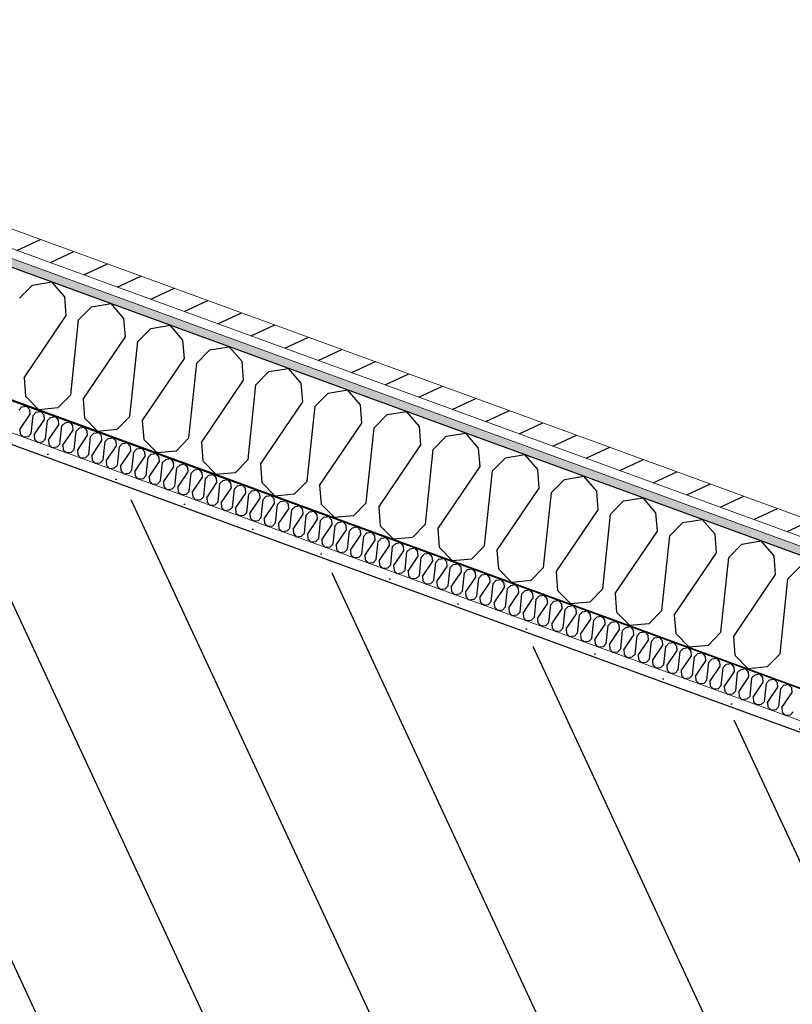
# Model space of a CAD drawing. Header units: millimetres. Extents: x 112481703 to 112588235, y 1264638581 to 1264713486.
# Tile 471 of 487: x 112585534 to 112586453, y 1264690696 to 1264691866. Entities that reach past the tile are written whole.
import ezdxf

# ---------------------------------------------------------------- set-up
doc = ezdxf.new("R2010")
doc.units = ezdxf.units.MM
doc.header["$LTSCALE"] = 0.5
doc.header["$MEASUREMENT"] = 0
doc.linetypes.add('PLINE', pattern=[0])
doc.layers.add('235- Utvendig kledning og overflate', color=7, linetype='Continuous', lineweight=0)
doc.layers.add('236- Innvendig kledning og overflate', color=7, linetype='Continuous', lineweight=0)
for name, color, linetype in [('862- M___Nettoareal', 7, 'Continuous'), ('862- M___Nettoareal(Polylinje)', 7, 'Continuous'), ('LA_farge_dekke_asfalt2', 7, 'Continuous'), ('Yttervegger.A225', 7, 'Continuous'), ('Yttervegger.A225 (Skravur)', 7, 'Continuous')]:
    doc.layers.add(name, color=color, linetype=linetype)
pattern_1 = [(249.956, (112557650, 1264717795), (-81.357, 29.68231), [0, -50]), (249.956, (112557682.11, 1264717756.67), (-81.357, 29.68231), [0, -50])]

# ---------------------------------------------------------------- blocks, each defined once
blk = doc.blocks.new('Teknisk rom_20_17', base_point=(112585163.9, 1264690336.6))
at = {"layer": '862- M___Nettoareal(Polylinje)', "linetype": 'PLINE', "flags": 128}
blk.add_lwpolyline([(112587298.9, 1264690713.8), (112583190, 1264692212.9), (112582398, 1264690042), (112586506.8, 1264688542.9)], close=True, dxfattribs=at)
blk = doc.blocks.new('*X278', base_point=(112557650, 1264717795))
at = {"layer": 'Yttervegger.A225 (Skravur)', "linetype": 'PLINE'}
for p, q in [((112585533, 1264691402), (112585536.8, 1264691405.9)), ((112585536.8, 1264691405.9), (112585542.4, 1264691406.8)), ((112585546.1, 1264691402.5), (112585542.4, 1264691406.8)), ((112585546.5, 1264691397.1), (112585546.1, 1264691402.5)), ((112585550.1, 1264691395.8), (112585553.9, 1264691399.6)), ((112585553.9, 1264691399.6), (112585559.5, 1264691400.5)), ((112585563.2, 1264691396.2), (112585559.5, 1264691400.5)), ((112585534.3, 1264691379.1), (112585546.5, 1264691397.1)), ((112585547.9, 1264691374.2), (112585550.1, 1264691395.8)), ((112585551.5, 1264691372.8), (112585563.6, 1264691390.9)), ((112585563.6, 1264691390.9), (112585563.2, 1264691396.2)), ((112585565, 1264691367.9), (112585567.2, 1264691389.6)), ((112585567.2, 1264691389.6), (112585571, 1264691393.4)), ((112585571, 1264691393.4), (112585576.6, 1264691394.3)), ((112585580.3, 1264691390), (112585576.6, 1264691394.3)), ((112585580.8, 1264691384.6), (112585580.3, 1264691390)), ((112585584.4, 1264691383.3), (112585588.1, 1264691387.1)), ((112585588.1, 1264691387.1), (112585593.7, 1264691388)), ((112585597.5, 1264691383.7), (112585593.7, 1264691388)), ((112585534.3, 1264691379.1), (112585534.8, 1264691373.7)), ((112585568.6, 1264691366.6), (112585580.8, 1264691384.6)), ((112585582.1, 1264691361.7), (112585584.4, 1264691383.3)), ((112585585.7, 1264691360.4), (112585597.9, 1264691378.4)), ((112585597.9, 1264691378.4), (112585597.5, 1264691383.7)), ((112585599.2, 1264691355.4), (112585601.5, 1264691377.1)), ((112585601.5, 1264691377.1), (112585605.2, 1264691380.9)), ((112585605.2, 1264691380.9), (112585610.8, 1264691381.8)), ((112585614.6, 1264691377.5), (112585610.8, 1264691381.8)), ((112585615, 1264691372.2), (112585614.6, 1264691377.5)), ((112585622.3, 1264691374.7), (112585627.9, 1264691375.6)), ((112585631.7, 1264691371.3), (112585627.9, 1264691375.6)), ((112585534.8, 1264691373.7), (112585538.6, 1264691369.8)), ((112585544.1, 1264691370.3), (112585538.6, 1264691369.8)), ((112585547.9, 1264691374.2), (112585544.1, 1264691370.3)), ((112585551.5, 1264691372.8), (112585551.9, 1264691367.5)), ((112585551.9, 1264691367.5), (112585555.7, 1264691363.6)), ((112585561.2, 1264691364.1), (112585555.7, 1264691363.6)), ((112585565, 1264691367.9), (112585561.2, 1264691364.1)), ((112585568.6, 1264691366.6), (112585569, 1264691361.3)), ((112585602.8, 1264691354.1), (112585615, 1264691372.2)), ((112585616.3, 1264691349.2), (112585618.6, 1264691370.8)), ((112585618.6, 1264691370.8), (112585622.3, 1264691374.7)), ((112585619.9, 1264691347.9), (112585632.1, 1264691365.9)), ((112585632.1, 1264691365.9), (112585631.7, 1264691371.3)), ((112585633.4, 1264691343), (112585635.7, 1264691364.6)), ((112585635.7, 1264691364.6), (112585639.4, 1264691368.4)), ((112585639.4, 1264691368.4), (112585645.1, 1264691369.3)), ((112585648.8, 1264691365), (112585645.1, 1264691369.3)), ((112585649.2, 1264691359.7), (112585648.8, 1264691365)), ((112585569, 1264691361.3), (112585572.8, 1264691357.3)), ((112585578.3, 1264691357.9), (112585572.8, 1264691357.3)), ((112585582.1, 1264691361.7), (112585578.3, 1264691357.9)), ((112585585.7, 1264691360.4), (112585586.1, 1264691355)), ((112585586.1, 1264691355), (112585589.9, 1264691351.1)), ((112585595.4, 1264691351.6), (112585589.9, 1264691351.1)), ((112585599.2, 1264691355.4), (112585595.4, 1264691351.6)), ((112585602.8, 1264691354.1), (112585603.2, 1264691348.8)), ((112585637, 1264691341.6), (112585649.2, 1264691359.7)), ((112585650.5, 1264691336.7), (112585652.8, 1264691358.4)), ((112585652.8, 1264691358.4), (112585656.5, 1264691362.2)), ((112585654.1, 1264691335.4), (112585666.3, 1264691353.4)), ((112585656.5, 1264691362.2), (112585662.2, 1264691363.1)), ((112585665.9, 1264691358.8), (112585662.2, 1264691363.1)), ((112585666.3, 1264691353.4), (112585665.9, 1264691358.8)), ((112585667.6, 1264691330.5), (112585669.9, 1264691352.1)), ((112585669.9, 1264691352.1), (112585673.6, 1264691355.9)), ((112585673.6, 1264691355.9), (112585679.3, 1264691356.8)), ((112585683, 1264691352.5), (112585679.3, 1264691356.8)), ((112585683.4, 1264691347.2), (112585683, 1264691352.5)), ((112585603.2, 1264691348.8), (112585607.1, 1264691344.9)), ((112585612.5, 1264691345.4), (112585607.1, 1264691344.9)), ((112585616.3, 1264691349.2), (112585612.5, 1264691345.4)), ((112585619.9, 1264691347.9), (112585620.3, 1264691342.5)), ((112585620.3, 1264691342.5), (112585624.2, 1264691338.6)), ((112585633.4, 1264691343), (112585629.6, 1264691339.1)), ((112585637, 1264691341.6), (112585637.4, 1264691336.3)), ((112585671.2, 1264691329.2), (112585683.4, 1264691347.2)), ((112585684.7, 1264691324.2), (112585687, 1264691345.9)), ((112585687, 1264691345.9), (112585690.8, 1264691349.7)), ((112585688.3, 1264691322.9), (112585700.5, 1264691340.9)), ((112585690.8, 1264691349.7), (112585696.4, 1264691350.6)), ((112585700.1, 1264691346.3), (112585696.4, 1264691350.6)), ((112585700.5, 1264691340.9), (112585700.1, 1264691346.3)), ((112585704.1, 1264691339.6), (112585707.9, 1264691343.5)), ((112585707.9, 1264691343.5), (112585713.5, 1264691344.4)), ((112585717.2, 1264691340), (112585713.5, 1264691344.4)), ((112585717.6, 1264691334.7), (112585717.2, 1264691340)), ((112585629.6, 1264691339.1), (112585624.2, 1264691338.6)), ((112585637.4, 1264691336.3), (112585641.3, 1264691332.4)), ((112585646.7, 1264691332.9), (112585641.3, 1264691332.4)), ((112585650.5, 1264691336.7), (112585646.7, 1264691332.9)), ((112585654.1, 1264691335.4), (112585654.5, 1264691330.1)), ((112585654.5, 1264691330.1), (112585658.4, 1264691326.1)), ((112585667.6, 1264691330.5), (112585663.9, 1264691326.6)), ((112585671.2, 1264691329.2), (112585671.6, 1264691323.8)), ((112585701.8, 1264691318), (112585704.1, 1264691339.6)), ((112585705.4, 1264691316.7), (112585717.6, 1264691334.7)), ((112585718.9, 1264691311.7), (112585721.2, 1264691333.4)), ((112585721.2, 1264691333.4), (112585725, 1264691337.2)), ((112585722.5, 1264691310.4), (112585734.7, 1264691328.5)), ((112585725, 1264691337.2), (112585730.6, 1264691338.1)), ((112585734.3, 1264691333.8), (112585730.6, 1264691338.1)), ((112585734.7, 1264691328.5), (112585734.3, 1264691333.8)), ((112585738.3, 1264691327.1), (112585742.1, 1264691331)), ((112585742.1, 1264691331), (112585747.7, 1264691331.9)), ((112585751.4, 1264691327.6), (112585747.7, 1264691331.9)), ((112585663.9, 1264691326.6), (112585658.4, 1264691326.1)), ((112585671.6, 1264691323.8), (112585675.5, 1264691319.9)), ((112585681, 1264691320.4), (112585675.5, 1264691319.9)), ((112585684.7, 1264691324.2), (112585681, 1264691320.4)), ((112585688.3, 1264691322.9), (112585688.7, 1264691317.6)), ((112585688.7, 1264691317.6), (112585692.6, 1264691313.7)), ((112585701.8, 1264691318), (112585698.1, 1264691314.2)), ((112585705.4, 1264691316.7), (112585705.8, 1264691311.3)), ((112585736, 1264691305.5), (112585738.3, 1264691327.1)), ((112585739.6, 1264691304.2), (112585751.8, 1264691322.2)), ((112585751.8, 1264691322.2), (112585751.4, 1264691327.6)), ((112585753.2, 1264691299.3), (112585755.4, 1264691320.9)), ((112585755.4, 1264691320.9), (112585759.2, 1264691324.7)), ((112585759.2, 1264691324.7), (112585764.8, 1264691325.6)), ((112585768.5, 1264691321.3), (112585764.8, 1264691325.6)), ((112585768.9, 1264691316), (112585768.5, 1264691321.3)), ((112585772.5, 1264691314.7), (112585776.3, 1264691318.5)), ((112585776.3, 1264691318.5), (112585781.9, 1264691319.4)), ((112585785.6, 1264691315.1), (112585781.9, 1264691319.4)), ((112585698.1, 1264691314.2), (112585692.6, 1264691313.7)), ((112585705.8, 1264691311.3), (112585709.7, 1264691307.4)), ((112585715.2, 1264691307.9), (112585709.7, 1264691307.4)), ((112585718.9, 1264691311.7), (112585715.2, 1264691307.9)), ((112585722.5, 1264691310.4), (112585722.9, 1264691305.1)), ((112585722.9, 1264691305.1), (112585726.8, 1264691301.2)), ((112585736, 1264691305.5), (112585732.3, 1264691301.7)), ((112585756.7, 1264691297.9), (112585768.9, 1264691316)), ((112585770.3, 1264691293), (112585772.5, 1264691314.7)), ((112585773.9, 1264691291.7), (112585786.1, 1264691309.7)), ((112585786.1, 1264691309.7), (112585785.6, 1264691315.1)), ((112585787.4, 1264691286.8), (112585789.6, 1264691308.4)), ((112585789.6, 1264691308.4), (112585793.4, 1264691312.2)), ((112585793.4, 1264691312.2), (112585799, 1264691313.1)), ((112585802.7, 1264691308.8), (112585799, 1264691313.1)), ((112585803.2, 1264691303.5), (112585802.7, 1264691308.8)), ((112585806.8, 1264691302.2), (112585810.5, 1264691306)), ((112585810.5, 1264691306), (112585816.1, 1264691306.9)), ((112585819.9, 1264691302.6), (112585816.1, 1264691306.9)), ((112585732.3, 1264691301.7), (112585726.8, 1264691301.2)), ((112585739.6, 1264691304.2), (112585740.1, 1264691298.8)), ((112585740.1, 1264691298.8), (112585743.9, 1264691294.9)), ((112585749.4, 1264691295.4), (112585743.9, 1264691294.9)), ((112585753.2, 1264691299.3), (112585749.4, 1264691295.4)), ((112585756.7, 1264691297.9), (112585757.2, 1264691292.6)), ((112585770.3, 1264691293), (112585766.5, 1264691289.2)), ((112585791, 1264691285.5), (112585803.2, 1264691303.5)), ((112585804.5, 1264691280.5), (112585806.8, 1264691302.2)), ((112585808.1, 1264691279.2), (112585820.3, 1264691297.3)), ((112585820.3, 1264691297.3), (112585819.9, 1264691302.6)), ((112585821.6, 1264691274.3), (112585823.9, 1264691295.9)), ((112585823.9, 1264691295.9), (112585827.6, 1264691299.8)), ((112585827.6, 1264691299.8), (112585833.2, 1264691300.7)), ((112585837, 1264691296.4), (112585833.2, 1264691300.7)), ((112585837.4, 1264691291), (112585837, 1264691296.4)), ((112585841, 1264691289.7), (112585844.7, 1264691293.5)), ((112585844.7, 1264691293.5), (112585850.3, 1264691294.4)), ((112585854.1, 1264691290.1), (112585850.3, 1264691294.4)), ((112585757.2, 1264691292.6), (112585761, 1264691288.7)), ((112585766.5, 1264691289.2), (112585761, 1264691288.7)), ((112585773.9, 1264691291.7), (112585774.3, 1264691286.4)), ((112585774.3, 1264691286.4), (112585778.1, 1264691282.4)), ((112585783.6, 1264691283), (112585778.1, 1264691282.4)), ((112585787.4, 1264691286.8), (112585783.6, 1264691283)), ((112585791, 1264691285.5), (112585791.4, 1264691280.1)), ((112585825.2, 1264691273), (112585837.4, 1264691291)), ((112585838.7, 1264691268.1), (112585841, 1264691289.7)), ((112585842.3, 1264691266.7), (112585854.5, 1264691284.8)), ((112585854.5, 1264691284.8), (112585854.1, 1264691290.1)), ((112585855.8, 1264691261.8), (112585858.1, 1264691283.5)), ((112585858.1, 1264691283.5), (112585861.8, 1264691287.3)), ((112585861.8, 1264691287.3), (112585867.5, 1264691288.2)), ((112585871.2, 1264691283.9), (112585867.5, 1264691288.2)), ((112585871.6, 1264691278.5), (112585871.2, 1264691283.9)), ((112585878.9, 1264691281), (112585884.6, 1264691281.9)), ((112585888.3, 1264691277.6), (112585884.6, 1264691281.9)), ((112585791.4, 1264691280.1), (112585795.2, 1264691276.2)), ((112585800.7, 1264691276.7), (112585795.2, 1264691276.2)), ((112585804.5, 1264691280.5), (112585800.7, 1264691276.7)), ((112585808.1, 1264691279.2), (112585808.5, 1264691273.9)), ((112585808.5, 1264691273.9), (112585812.3, 1264691270)), ((112585817.8, 1264691270.5), (112585812.3, 1264691270)), ((112585821.6, 1264691274.3), (112585817.8, 1264691270.5)), ((112585825.2, 1264691273), (112585825.6, 1264691267.6)), ((112585859.4, 1264691260.5), (112585871.6, 1264691278.5)), ((112585872.9, 1264691255.6), (112585875.2, 1264691277.2)), ((112585875.2, 1264691277.2), (112585878.9, 1264691281)), ((112585876.5, 1264691254.3), (112585888.7, 1264691272.3)), ((112585888.7, 1264691272.3), (112585888.3, 1264691277.6)), ((112585890, 1264691249.3), (112585892.3, 1264691271)), ((112585892.3, 1264691271), (112585896, 1264691274.8)), ((112585896, 1264691274.8), (112585901.7, 1264691275.7)), ((112585905.4, 1264691271.4), (112585901.7, 1264691275.7)), ((112585905.8, 1264691266), (112585905.4, 1264691271.4)), ((112585825.6, 1264691267.6), (112585829.5, 1264691263.7)), ((112585834.9, 1264691264.2), (112585829.5, 1264691263.7)), ((112585838.7, 1264691268.1), (112585834.9, 1264691264.2)), ((112585842.3, 1264691266.7), (112585842.7, 1264691261.4)), ((112585842.7, 1264691261.4), (112585846.6, 1264691257.5)), ((112585852, 1264691258), (112585846.6, 1264691257.5)), ((112585855.8, 1264691261.8), (112585852, 1264691258)), ((112585859.4, 1264691260.5), (112585859.8, 1264691255.2)), ((112585893.6, 1264691248), (112585905.8, 1264691266)), ((112585907.1, 1264691243.1), (112585909.4, 1264691264.7)), ((112585909.4, 1264691264.7), (112585913.2, 1264691268.6)), ((112585910.7, 1264691241.8), (112585922.9, 1264691259.8)), ((112585913.2, 1264691268.6), (112585918.8, 1264691269.5)), ((112585922.5, 1264691265.1), (112585918.8, 1264691269.5)), ((112585922.9, 1264691259.8), (112585922.5, 1264691265.1)), ((112585924.2, 1264691236.8), (112585926.5, 1264691258.5)), ((112585926.5, 1264691258.5), (112585930.3, 1264691262.3)), ((112585930.3, 1264691262.3), (112585935.9, 1264691263.2)), ((112585939.6, 1264691258.9), (112585935.9, 1264691263.2)), ((112585940, 1264691253.6), (112585939.6, 1264691258.9)), ((112585859.8, 1264691255.2), (112585863.7, 1264691251.2)), ((112585869.2, 1264691251.7), (112585863.7, 1264691251.2)), ((112585872.9, 1264691255.6), (112585869.2, 1264691251.7)), ((112585876.5, 1264691254.3), (112585876.9, 1264691248.9)), ((112585876.9, 1264691248.9), (112585880.8, 1264691245)), ((112585890, 1264691249.3), (112585886.3, 1264691245.5)), ((112585893.6, 1264691248), (112585894, 1264691242.7)), ((112585927.8, 1264691235.5), (112585940, 1264691253.6)), ((112585941.3, 1264691230.6), (112585943.6, 1264691252.2)), ((112585943.6, 1264691252.2), (112585947.4, 1264691256.1)), ((112585944.9, 1264691229.3), (112585957.1, 1264691247.3)), ((112585947.4, 1264691256.1), (112585953, 1264691257)), ((112585956.7, 1264691252.7), (112585953, 1264691257)), ((112585957.1, 1264691247.3), (112585956.7, 1264691252.7)), ((112585960.7, 1264691246), (112585964.5, 1264691249.8)), ((112585964.5, 1264691249.8), (112585970.1, 1264691250.7)), ((112585973.8, 1264691246.4), (112585970.1, 1264691250.7)), ((112585974.2, 1264691241.1), (112585973.8, 1264691246.4)), ((112585886.3, 1264691245.5), (112585880.8, 1264691245)), ((112585894, 1264691242.7), (112585897.9, 1264691238.8)), ((112585903.4, 1264691239.3), (112585897.9, 1264691238.8)), ((112585907.1, 1264691243.1), (112585903.4, 1264691239.3)), ((112585910.7, 1264691241.8), (112585911.1, 1264691236.4)), ((112585911.1, 1264691236.4), (112585915, 1264691232.5)), ((112585924.2, 1264691236.8), (112585920.5, 1264691233)), ((112585927.8, 1264691235.5), (112585928.2, 1264691230.2)), ((112585958.4, 1264691224.4), (112585960.7, 1264691246)), ((112585962, 1264691223), (112585974.2, 1264691241.1)), ((112585975.6, 1264691218.1), (112585977.8, 1264691239.8)), ((112585977.8, 1264691239.8), (112585981.6, 1264691243.6)), ((112585979.1, 1264691216.8), (112585991.3, 1264691234.8)), ((112585981.6, 1264691243.6), (112585987.2, 1264691244.5)), ((112585990.9, 1264691240.2), (112585987.2, 1264691244.5)), ((112585991.3, 1264691234.8), (112585990.9, 1264691240.2)), ((112585994.9, 1264691233.5), (112585998.7, 1264691237.3)), ((112585998.7, 1264691237.3), (112586004.3, 1264691238.2)), ((112586008, 1264691233.9), (112586004.3, 1264691238.2)), ((112585920.5, 1264691233), (112585915, 1264691232.5)), ((112585928.2, 1264691230.2), (112585932.1, 1264691226.3)), ((112585937.6, 1264691226.8), (112585932.1, 1264691226.3)), ((112585941.3, 1264691230.6), (112585937.6, 1264691226.8)), ((112585944.9, 1264691229.3), (112585945.3, 1264691223.9)), ((112585945.3, 1264691223.9), (112585949.2, 1264691220)), ((112585958.4, 1264691224.4), (112585954.7, 1264691220.5)), ((112585962, 1264691223), (112585962.5, 1264691217.7)), ((112585992.7, 1264691211.9), (112585994.9, 1264691233.5)), ((112585996.3, 1264691210.6), (112586008.5, 1264691228.6)), ((112586008.5, 1264691228.6), (112586008, 1264691233.9)), ((112586009.8, 1264691205.6), (112586012, 1264691227.3)), ((112586012, 1264691227.3), (112586015.8, 1264691231.1)), ((112586015.8, 1264691231.1), (112586021.4, 1264691232)), ((112586025.1, 1264691227.7), (112586021.4, 1264691232)), ((112586025.6, 1264691222.4), (112586025.1, 1264691227.7)), ((112586029.2, 1264691221), (112586032.9, 1264691224.9)), ((112586032.9, 1264691224.9), (112586038.5, 1264691225.8)), ((112586042.3, 1264691221.5), (112586038.5, 1264691225.8)), ((112585954.7, 1264691220.5), (112585949.2, 1264691220)), ((112585962.5, 1264691217.7), (112585966.3, 1264691213.8)), ((112585971.8, 1264691214.3), (112585966.3, 1264691213.8)), ((112585975.6, 1264691218.1), (112585971.8, 1264691214.3)), ((112585979.1, 1264691216.8), (112585979.6, 1264691211.5)), ((112585979.6, 1264691211.5), (112585983.4, 1264691207.5)), ((112585992.7, 1264691211.9), (112585988.9, 1264691208.1)), ((112586013.4, 1264691204.3), (112586025.6, 1264691222.4)), ((112586026.9, 1264691199.4), (112586029.2, 1264691221)), ((112586030.5, 1264691198.1), (112586042.7, 1264691216.1)), ((112586042.7, 1264691216.1), (112586042.3, 1264691221.5)), ((112586044, 1264691193.2), (112586046.3, 1264691214.8)), ((112586046.3, 1264691214.8), (112586050, 1264691218.6)), ((112586050, 1264691218.6), (112586055.6, 1264691219.5)), ((112586059.4, 1264691215.2), (112586055.6, 1264691219.5)), ((112586059.8, 1264691209.9), (112586059.4, 1264691215.2)), ((112586063.4, 1264691208.6), (112586067.1, 1264691212.4)), ((112586067.1, 1264691212.4), (112586072.8, 1264691213.3)), ((112586076.5, 1264691209), (112586072.8, 1264691213.3)), ((112585988.9, 1264691208.1), (112585983.4, 1264691207.5)), ((112585996.3, 1264691210.6), (112585996.7, 1264691205.2)), ((112585996.7, 1264691205.2), (112586000.5, 1264691201.3)), ((112586006, 1264691201.8), (112586000.5, 1264691201.3)), ((112586009.8, 1264691205.6), (112586006, 1264691201.8)), ((112586013.4, 1264691204.3), (112586013.8, 1264691199)), ((112586026.9, 1264691199.4), (112586023.1, 1264691195.6)), ((112586047.6, 1264691191.8), (112586059.8, 1264691209.9)), ((112586061.1, 1264691186.9), (112586063.4, 1264691208.6)), ((112586064.7, 1264691185.6), (112586076.9, 1264691203.6)), ((112586076.9, 1264691203.6), (112586076.5, 1264691209)), ((112586078.2, 1264691180.7), (112586080.5, 1264691202.3)), ((112586080.5, 1264691202.3), (112586084.2, 1264691206.1)), ((112586084.2, 1264691206.1), (112586089.9, 1264691207)), ((112586093.6, 1264691202.7), (112586089.9, 1264691207)), ((112586094, 1264691197.4), (112586093.6, 1264691202.7)), ((112586097.6, 1264691196.1), (112586101.3, 1264691199.9)), ((112586101.3, 1264691199.9), (112586107, 1264691200.8)), ((112586110.7, 1264691196.5), (112586107, 1264691200.8)), ((112586013.8, 1264691199), (112586017.6, 1264691195.1)), ((112586023.1, 1264691195.6), (112586017.6, 1264691195.1)), ((112586030.5, 1264691198.1), (112586030.9, 1264691192.7)), ((112586030.9, 1264691192.7), (112586034.8, 1264691188.8)), ((112586040.2, 1264691189.3), (112586034.8, 1264691188.8)), ((112586044, 1264691193.2), (112586040.2, 1264691189.3)), ((112586047.6, 1264691191.8), (112586048, 1264691186.5)), ((112586081.8, 1264691179.4), (112586094, 1264691197.4)), ((112586095.3, 1264691174.4), (112586097.6, 1264691196.1)), ((112586098.9, 1264691173.1), (112586111.1, 1264691191.1)), ((112586111.1, 1264691191.1), (112586110.7, 1264691196.5)), ((112586112.4, 1264691168.2), (112586114.7, 1264691189.8)), ((112586114.7, 1264691189.8), (112586118.5, 1264691193.7)), ((112586118.5, 1264691193.7), (112586124.1, 1264691194.6)), ((112586127.8, 1264691190.2), (112586124.1, 1264691194.6)), ((112586128.2, 1264691184.9), (112586127.8, 1264691190.2)), ((112586135.6, 1264691187.4), (112586141.2, 1264691188.3)), ((112586144.9, 1264691184), (112586141.2, 1264691188.3)), ((112586048, 1264691186.5), (112586051.9, 1264691182.6)), ((112586057.3, 1264691183.1), (112586051.9, 1264691182.6)), ((112586061.1, 1264691186.9), (112586057.3, 1264691183.1)), ((112586064.7, 1264691185.6), (112586065.1, 1264691180.3)), ((112586065.1, 1264691180.3), (112586069, 1264691176.3)), ((112586074.4, 1264691176.8), (112586069, 1264691176.3)), ((112586078.2, 1264691180.7), (112586074.4, 1264691176.8)), ((112586081.8, 1264691179.4), (112586082.2, 1264691174)), ((112586116, 1264691166.9), (112586128.2, 1264691184.9)), ((112586129.5, 1264691161.9), (112586131.8, 1264691183.6)), ((112586131.8, 1264691183.6), (112586135.6, 1264691187.4)), ((112586133.1, 1264691160.6), (112586145.3, 1264691178.7)), ((112586145.3, 1264691178.7), (112586144.9, 1264691184)), ((112586146.6, 1264691155.7), (112586148.9, 1264691177.3)), ((112586148.9, 1264691177.3), (112586152.7, 1264691181.2)), ((112586152.7, 1264691181.2), (112586158.3, 1264691182.1)), ((112586162, 1264691177.8), (112586158.3, 1264691182.1)), ((112586162.4, 1264691172.4), (112586162, 1264691177.8)), ((112586169.8, 1264691174.9), (112586175.4, 1264691175.8)), ((112586179.1, 1264691171.5), (112586175.4, 1264691175.8)), ((112586082.2, 1264691174), (112586086.1, 1264691170.1)), ((112586091.6, 1264691170.6), (112586086.1, 1264691170.1)), ((112586095.3, 1264691174.4), (112586091.6, 1264691170.6)), ((112586098.9, 1264691173.1), (112586099.3, 1264691167.8)), ((112586099.3, 1264691167.8), (112586103.2, 1264691163.9)), ((112586108.7, 1264691164.4), (112586103.2, 1264691163.9)), ((112586112.4, 1264691168.2), (112586108.7, 1264691164.4)), ((112586116, 1264691166.9), (112586116.4, 1264691161.5)), ((112586150.2, 1264691154.4), (112586162.4, 1264691172.4)), ((112586163.7, 1264691149.5), (112586166, 1264691171.1)), ((112586166, 1264691171.1), (112586169.8, 1264691174.9)), ((112586167.3, 1264691148.1), (112586179.5, 1264691166.2)), ((112586179.5, 1264691166.2), (112586179.1, 1264691171.5)), ((112586180.8, 1264691143.2), (112586183.1, 1264691164.9)), ((112586183.1, 1264691164.9), (112586186.9, 1264691168.7)), ((112586186.9, 1264691168.7), (112586192.5, 1264691169.6)), ((112586196.2, 1264691165.3), (112586192.5, 1264691169.6)), ((112586196.6, 1264691159.9), (112586196.2, 1264691165.3)), ((112586116.4, 1264691161.5), (112586120.3, 1264691157.6)), ((112586125.8, 1264691158.1), (112586120.3, 1264691157.6)), ((112586129.5, 1264691161.9), (112586125.8, 1264691158.1)), ((112586133.1, 1264691160.6), (112586133.5, 1264691155.3)), ((112586133.5, 1264691155.3), (112586137.4, 1264691151.4)), ((112586146.6, 1264691155.7), (112586142.9, 1264691151.9)), ((112586150.2, 1264691154.4), (112586150.6, 1264691149)), ((112586184.4, 1264691141.9), (112586196.6, 1264691159.9)), ((112586198, 1264691137), (112586200.2, 1264691158.6)), ((112586200.2, 1264691158.6), (112586204, 1264691162.4)), ((112586201.6, 1264691135.7), (112586213.7, 1264691153.7)), ((112586204, 1264691162.4), (112586209.6, 1264691163.3)), ((112586213.3, 1264691159), (112586209.6, 1264691163.3)), ((112586213.7, 1264691153.7), (112586213.3, 1264691159)), ((112586217.3, 1264691152.4), (112586221.1, 1264691156.2)), ((112586221.1, 1264691156.2), (112586226.7, 1264691157.1)), ((112586230.4, 1264691152.8), (112586226.7, 1264691157.1)), ((112586230.9, 1264691147.5), (112586230.4, 1264691152.8)), ((112586142.9, 1264691151.9), (112586137.4, 1264691151.4)), ((112586150.6, 1264691149), (112586154.5, 1264691145.1)), ((112586160, 1264691145.6), (112586154.5, 1264691145.1)), ((112586163.7, 1264691149.5), (112586160, 1264691145.6)), ((112586167.3, 1264691148.1), (112586167.7, 1264691142.8)), ((112586167.7, 1264691142.8), (112586171.6, 1264691138.9)), ((112586180.8, 1264691143.2), (112586177.1, 1264691139.4)), ((112586184.4, 1264691141.9), (112586184.9, 1264691136.6)), ((112586215.1, 1264691130.7), (112586217.3, 1264691152.4)), ((112586218.7, 1264691129.4), (112586230.9, 1264691147.5)), ((112586232.2, 1264691124.5), (112586234.5, 1264691146.1)), ((112586234.5, 1264691146.1), (112586238.2, 1264691150)), ((112586235.8, 1264691123.2), (112586248, 1264691141.2)), ((112586238.2, 1264691150), (112586243.8, 1264691150.9)), ((112586247.6, 1264691146.6), (112586243.8, 1264691150.9)), ((112586248, 1264691141.2), (112586247.6, 1264691146.6)), ((112586251.6, 1264691139.9), (112586255.3, 1264691143.7)), ((112586255.3, 1264691143.7), (112586260.9, 1264691144.6)), ((112586264.7, 1264691140.3), (112586260.9, 1264691144.6)), ((112586177.1, 1264691139.4), (112586171.6, 1264691138.9)), ((112586184.9, 1264691136.6), (112586188.7, 1264691132.6)), ((112586194.2, 1264691133.2), (112586188.7, 1264691132.6)), ((112586198, 1264691137), (112586194.2, 1264691133.2)), ((112586201.6, 1264691135.7), (112586202, 1264691130.3)), ((112586202, 1264691130.3), (112586205.8, 1264691126.4)), ((112586215.1, 1264691130.7), (112586211.3, 1264691126.9)), ((112586218.7, 1264691129.4), (112586219.1, 1264691124.1)), ((112586249.3, 1264691118.3), (112586251.6, 1264691139.9)), ((112586252.9, 1264691116.9), (112586265.1, 1264691135)), ((112586265.1, 1264691135), (112586264.7, 1264691140.3)), ((112586266.4, 1264691112), (112586268.7, 1264691133.7)), ((112586268.7, 1264691133.7), (112586272.4, 1264691137.5)), ((112586272.4, 1264691137.5), (112586278, 1264691138.4)), ((112586281.8, 1264691134.1), (112586278, 1264691138.4)), ((112586282.2, 1264691128.7), (112586281.8, 1264691134.1)), ((112586285.8, 1264691127.4), (112586289.5, 1264691131.2)), ((112586289.5, 1264691131.2), (112586295.2, 1264691132.1)), ((112586298.9, 1264691127.8), (112586295.2, 1264691132.1)), ((112586211.3, 1264691126.9), (112586205.8, 1264691126.4)), ((112586219.1, 1264691124.1), (112586222.9, 1264691120.2)), ((112586228.4, 1264691120.7), (112586222.9, 1264691120.2)), ((112586232.2, 1264691124.5), (112586228.4, 1264691120.7)), ((112586235.8, 1264691123.2), (112586236.2, 1264691117.8)), ((112586236.2, 1264691117.8), (112586240, 1264691113.9)), ((112586249.3, 1264691118.3), (112586245.5, 1264691114.4)), ((112586270, 1264691110.7), (112586282.2, 1264691128.7)), ((112586283.5, 1264691105.8), (112586285.8, 1264691127.4)), ((112586287.1, 1264691104.5), (112586299.3, 1264691122.5)), ((112586299.3, 1264691122.5), (112586298.9, 1264691127.8)), ((112586300.6, 1264691099.5), (112586302.9, 1264691121.2)), ((112586302.9, 1264691121.2), (112586306.6, 1264691125)), ((112586306.6, 1264691125), (112586312.3, 1264691125.9)), ((112586316, 1264691121.6), (112586312.3, 1264691125.9)), ((112586316.4, 1264691116.2), (112586316, 1264691121.6)), ((112586320, 1264691114.9), (112586323.7, 1264691118.8)), ((112586323.7, 1264691118.8), (112586329.4, 1264691119.7)), ((112586333.1, 1264691115.3), (112586329.4, 1264691119.7)), ((112586245.5, 1264691114.4), (112586240, 1264691113.9)), ((112586252.9, 1264691116.9), (112586253.3, 1264691111.6)), ((112586253.3, 1264691111.6), (112586257.2, 1264691107.7)), ((112586262.6, 1264691108.2), (112586257.2, 1264691107.7)), ((112586266.4, 1264691112), (112586262.6, 1264691108.2)), ((112586270, 1264691110.7), (112586270.4, 1264691105.4)), ((112586283.5, 1264691105.8), (112586279.7, 1264691101.9)), ((112586304.2, 1264691098.2), (112586316.4, 1264691116.2)), ((112586317.7, 1264691093.3), (112586320, 1264691114.9)), ((112586321.3, 1264691092), (112586333.5, 1264691110)), ((112586333.5, 1264691110), (112586333.1, 1264691115.3)), ((112586334.8, 1264691087), (112586337.1, 1264691108.7)), ((112586337.1, 1264691108.7), (112586340.9, 1264691112.5)), ((112586340.9, 1264691112.5), (112586346.5, 1264691113.4)), ((112586350.2, 1264691109.1), (112586346.5, 1264691113.4)), ((112586350.6, 1264691103.8), (112586350.2, 1264691109.1)), ((112586354.2, 1264691102.4), (112586358, 1264691106.3)), ((112586358, 1264691106.3), (112586363.6, 1264691107.2)), ((112586367.3, 1264691102.9), (112586363.6, 1264691107.2)), ((112586270.4, 1264691105.4), (112586274.3, 1264691101.4)), ((112586279.7, 1264691101.9), (112586274.3, 1264691101.4)), ((112586287.1, 1264691104.5), (112586287.5, 1264691099.1)), ((112586287.5, 1264691099.1), (112586291.4, 1264691095.2)), ((112586296.8, 1264691095.7), (112586291.4, 1264691095.2)), ((112586300.6, 1264691099.5), (112586296.8, 1264691095.7)), ((112586304.2, 1264691098.2), (112586304.6, 1264691092.9)), ((112586338.4, 1264691085.7), (112586350.6, 1264691103.8)), ((112586351.9, 1264691080.8), (112586354.2, 1264691102.4)), ((112586355.5, 1264691079.5), (112586367.7, 1264691097.5)), ((112586367.7, 1264691097.5), (112586367.3, 1264691102.9)), ((112586369, 1264691074.6), (112586371.3, 1264691096.2)), ((112586371.3, 1264691096.2), (112586375.1, 1264691100)), ((112586375.1, 1264691100), (112586380.7, 1264691100.9)), ((112586384.4, 1264691096.6), (112586380.7, 1264691100.9)), ((112586384.8, 1264691091.3), (112586384.4, 1264691096.6)), ((112586392.2, 1264691093.8), (112586397.8, 1264691094.7)), ((112586401.5, 1264691090.4), (112586397.8, 1264691094.7)), ((112586304.6, 1264691092.9), (112586308.5, 1264691089)), ((112586314, 1264691089.5), (112586308.5, 1264691089)), ((112586317.7, 1264691093.3), (112586314, 1264691089.5)), ((112586321.3, 1264691092), (112586321.7, 1264691086.6)), ((112586321.7, 1264691086.6), (112586325.6, 1264691082.7)), ((112586331.1, 1264691083.2), (112586325.6, 1264691082.7)), ((112586334.8, 1264691087), (112586331.1, 1264691083.2)), ((112586338.4, 1264691085.7), (112586338.8, 1264691080.4)), ((112586372.6, 1264691073.2), (112586384.8, 1264691091.3)), ((112586386.1, 1264691068.3), (112586388.4, 1264691090)), ((112586388.4, 1264691090), (112586392.2, 1264691093.8)), ((112586389.7, 1264691067), (112586401.9, 1264691085)), ((112586401.9, 1264691085), (112586401.5, 1264691090.4)), ((112586403.3, 1264691062.1), (112586405.5, 1264691083.7)), ((112586405.5, 1264691083.7), (112586409.3, 1264691087.5)), ((112586409.3, 1264691087.5), (112586414.9, 1264691088.4)), ((112586418.6, 1264691084.1), (112586414.9, 1264691088.4)), ((112586419, 1264691078.8), (112586418.6, 1264691084.1)), ((112586426.4, 1264691081.3), (112586432, 1264691082.2)), ((112586435.7, 1264691077.9), (112586432, 1264691082.2)), ((112586338.8, 1264691080.4), (112586342.7, 1264691076.5)), ((112586348.2, 1264691077), (112586342.7, 1264691076.5)), ((112586351.9, 1264691080.8), (112586348.2, 1264691077)), ((112586355.5, 1264691079.5), (112586355.9, 1264691074.1)), ((112586355.9, 1264691074.1), (112586359.8, 1264691070.2)), ((112586365.3, 1264691070.7), (112586359.8, 1264691070.2)), ((112586369, 1264691074.6), (112586365.3, 1264691070.7)), ((112586372.6, 1264691073.2), (112586373, 1264691067.9)), ((112586406.8, 1264691060.8), (112586419, 1264691078.8)), ((112586420.4, 1264691055.8), (112586422.6, 1264691077.5)), ((112586422.6, 1264691077.5), (112586426.4, 1264691081.3)), ((112586424, 1264691054.5), (112586436.2, 1264691072.6)), ((112586436.2, 1264691072.6), (112586435.7, 1264691077.9)), ((112586437.5, 1264691049.6), (112586439.7, 1264691071.2)), ((112586439.7, 1264691071.2), (112586443.5, 1264691075.1)), ((112586443.5, 1264691075.1), (112586449.1, 1264691076)), ((112586452.8, 1264691071.7), (112586449.1, 1264691076)), ((112586453.3, 1264691066.3), (112586452.8, 1264691071.7)), ((112586373, 1264691067.9), (112586376.9, 1264691064)), ((112586382.4, 1264691064.5), (112586376.9, 1264691064)), ((112586386.1, 1264691068.3), (112586382.4, 1264691064.5)), ((112586389.7, 1264691067), (112586390.2, 1264691061.7)), ((112586390.2, 1264691061.7), (112586394, 1264691057.7)), ((112586403.3, 1264691062.1), (112586399.5, 1264691058.3)), ((112586406.8, 1264691060.8), (112586407.3, 1264691055.4)), ((112586441.1, 1264691048.3), (112586453.3, 1264691066.3)), ((112586399.5, 1264691058.3), (112586394, 1264691057.7)), ((112586407.3, 1264691055.4), (112586411.1, 1264691051.5)), ((112586416.6, 1264691052), (112586411.1, 1264691051.5)), ((112586420.4, 1264691055.8), (112586416.6, 1264691052)), ((112586424, 1264691054.5), (112586424.4, 1264691049.2)), ((112586424.4, 1264691049.2), (112586428.2, 1264691045.3)), ((112586437.5, 1264691049.6), (112586433.7, 1264691045.8)), ((112586441.1, 1264691048.3), (112586441.5, 1264691042.9)), ((112586433.7, 1264691045.8), (112586428.2, 1264691045.3)), ((112586441.5, 1264691042.9), (112586445.3, 1264691039)), ((112586450.8, 1264691039.5), (112586445.3, 1264691039)), ((112586454.6, 1264691043.4), (112586450.8, 1264691039.5))]:
    blk.add_line(p, q, dxfattribs=at)
blk = doc.blocks.new('*X280', base_point=(112557650, 1264717795))
at = {"layer": 'Yttervegger.A225 (Skravur)', "linetype": 'PLINE'}
for p, q in [((112585534, 1264691535), (112585549.4, 1264691550.7)), ((112585549.4, 1264691550.7), (112585572.6, 1264691554.4)), ((112585587.9, 1264691536.6), (112585572.6, 1264691554.4)), ((112585589.6, 1264691514.7), (112585587.9, 1264691536.6)), ((112585619.8, 1264691525), (112585642.9, 1264691528.7)), ((112585658.2, 1264691511), (112585642.9, 1264691528.7)), ((112585604.3, 1264691509.3), (112585619.8, 1264691525)), ((112585539.4, 1264691440.6), (112585589.6, 1264691514.7)), ((112585595, 1264691420.3), (112585604.3, 1264691509.3)), ((112585659.9, 1264691489), (112585658.2, 1264691511)), ((112585674.7, 1264691483.6), (112585690.1, 1264691499.3)), ((112585690.1, 1264691499.3), (112585713.2, 1264691503.1)), ((112585728.5, 1264691485.3), (112585713.2, 1264691503.1)), ((112585609.7, 1264691414.9), (112585659.9, 1264691489)), ((112585665.3, 1264691394.6), (112585674.7, 1264691483.6)), ((112585730.2, 1264691463.4), (112585728.5, 1264691485.3)), ((112585745, 1264691458), (112585760.4, 1264691473.7)), ((112585760.4, 1264691473.7), (112585783.6, 1264691477.4)), ((112585798.9, 1264691459.7), (112585783.6, 1264691477.4)), ((112585680.1, 1264691389.2), (112585730.2, 1264691463.4)), ((112585735.6, 1264691369), (112585745, 1264691458)), ((112585800.6, 1264691437.7), (112585798.9, 1264691459.7)), ((112585815.3, 1264691432.3), (112585830.8, 1264691448)), ((112585830.8, 1264691448), (112585853.9, 1264691451.7)), ((112585869.2, 1264691434), (112585853.9, 1264691451.7)), ((112585539.4, 1264691440.6), (112585541.1, 1264691418.6)), ((112585750.4, 1264691363.6), (112585800.6, 1264691437.7)), ((112585870.9, 1264691412), (112585869.2, 1264691434)), ((112585806, 1264691343.3), (112585815.3, 1264691432.3)), ((112585885.7, 1264691406.7), (112585901.1, 1264691422.4)), ((112585901.1, 1264691422.4), (112585924.2, 1264691426.1)), ((112585939.5, 1264691408.3), (112585924.2, 1264691426.1)), ((112585541.1, 1264691418.6), (112585557, 1264691402.5)), ((112585595, 1264691420.3), (112585579.5, 1264691404.6)), ((112585609.7, 1264691414.9), (112585611.4, 1264691392.9)), ((112585820.7, 1264691337.9), (112585870.9, 1264691412)), ((112585579.5, 1264691404.6), (112585557, 1264691402.5)), ((112585876.3, 1264691317.7), (112585885.7, 1264691406.7)), ((112585941.2, 1264691386.4), (112585939.5, 1264691408.3)), ((112585971.4, 1264691396.7), (112585994.6, 1264691400.4)), ((112586009.9, 1264691382.7), (112585994.6, 1264691400.4)), ((112585611.4, 1264691392.9), (112585627.3, 1264691376.8)), ((112585665.3, 1264691394.6), (112585649.9, 1264691378.9)), ((112585680.1, 1264691389.2), (112585681.8, 1264691367.3)), ((112585956, 1264691381), (112585971.4, 1264691396.7)), ((112585649.9, 1264691378.9), (112585627.3, 1264691376.8)), ((112585891.1, 1264691312.3), (112585941.2, 1264691386.4)), ((112585946.6, 1264691292), (112585956, 1264691381)), ((112586011.6, 1264691360.7), (112586009.9, 1264691382.7)), ((112585681.8, 1264691367.3), (112585697.7, 1264691351.2)), ((112585735.6, 1264691369), (112585720.2, 1264691353.3)), ((112585750.4, 1264691363.6), (112585752.1, 1264691341.6)), ((112586026.3, 1264691355.3), (112586041.8, 1264691371)), ((112586041.8, 1264691371), (112586064.9, 1264691374.8)), ((112586080.2, 1264691357), (112586064.9, 1264691374.8)), ((112585720.2, 1264691353.3), (112585697.7, 1264691351.2)), ((112585961.4, 1264691286.6), (112586011.6, 1264691360.7)), ((112586017, 1264691266.3), (112586026.3, 1264691355.3)), ((112586081.9, 1264691335.1), (112586080.2, 1264691357)), ((112585752.1, 1264691341.6), (112585768, 1264691325.5)), ((112585806, 1264691343.3), (112585790.5, 1264691327.6)), ((112586096.7, 1264691329.7), (112586112.1, 1264691345.4)), ((112586112.1, 1264691345.4), (112586135.2, 1264691349.1)), ((112586150.5, 1264691331.4), (112586135.2, 1264691349.1)), ((112585820.7, 1264691337.9), (112585822.4, 1264691316)), ((112586031.7, 1264691260.9), (112586081.9, 1264691335.1)), ((112586087.3, 1264691240.7), (112586096.7, 1264691329.7)), ((112586152.2, 1264691309.4), (112586150.5, 1264691331.4)), ((112585790.5, 1264691327.6), (112585768, 1264691325.5)), ((112585876.3, 1264691317.7), (112585860.9, 1264691302)), ((112586167, 1264691304), (112586182.4, 1264691319.7)), ((112586182.4, 1264691319.7), (112586205.6, 1264691323.4)), ((112586220.9, 1264691305.7), (112586205.6, 1264691323.4)), ((112585822.4, 1264691316), (112585838.3, 1264691299.9)), ((112585891.1, 1264691312.3), (112585892.8, 1264691290.3)), ((112586102.1, 1264691235.3), (112586152.2, 1264691309.4)), ((112586222.6, 1264691283.7), (112586220.9, 1264691305.7)), ((112585860.9, 1264691302), (112585838.3, 1264691299.9)), ((112586157.6, 1264691215), (112586167, 1264691304)), ((112586237.3, 1264691278.4), (112586252.8, 1264691294.1)), ((112586252.8, 1264691294.1), (112586275.9, 1264691297.8)), ((112586291.2, 1264691280), (112586275.9, 1264691297.8)), ((112585892.8, 1264691290.3), (112585908.7, 1264691274.2)), ((112585946.6, 1264691292), (112585931.2, 1264691276.3)), ((112585961.4, 1264691286.6), (112585963.1, 1264691264.6)), ((112586172.4, 1264691209.6), (112586222.6, 1264691283.7)), ((112585931.2, 1264691276.3), (112585908.7, 1264691274.2)), ((112586228, 1264691189.4), (112586237.3, 1264691278.4)), ((112586292.9, 1264691258.1), (112586291.2, 1264691280)), ((112586323.1, 1264691268.4), (112586346.2, 1264691272.1)), ((112586361.5, 1264691254.4), (112586346.2, 1264691272.1)), ((112585963.1, 1264691264.6), (112585979, 1264691248.5)), ((112586017, 1264691266.3), (112586001.5, 1264691250.6)), ((112586031.7, 1264691260.9), (112586033.4, 1264691239)), ((112586242.7, 1264691184), (112586292.9, 1264691258.1)), ((112586307.7, 1264691252.7), (112586323.1, 1264691268.4)), ((112586001.5, 1264691250.6), (112585979, 1264691248.5)), ((112586298.3, 1264691163.7), (112586307.7, 1264691252.7)), ((112586363.2, 1264691232.4), (112586361.5, 1264691254.4)), ((112586393.4, 1264691242.7), (112586416.6, 1264691246.5)), ((112586431.9, 1264691228.7), (112586416.6, 1264691246.5)), ((112586033.4, 1264691239), (112586049.3, 1264691222.9)), ((112586087.3, 1264691240.7), (112586071.9, 1264691225)), ((112586102.1, 1264691235.3), (112586103.8, 1264691213.3)), ((112586378, 1264691227), (112586393.4, 1264691242.7)), ((112586071.9, 1264691225), (112586049.3, 1264691222.9)), ((112586313.1, 1264691158.3), (112586363.2, 1264691232.4)), ((112586368.6, 1264691138), (112586378, 1264691227)), ((112586433.6, 1264691206.8), (112586431.9, 1264691228.7)), ((112586103.8, 1264691213.3), (112586119.7, 1264691197.2)), ((112586157.6, 1264691215), (112586142.2, 1264691199.3)), ((112586448.3, 1264691201.4), (112586463.8, 1264691217.1)), ((112586142.2, 1264691199.3), (112586119.7, 1264691197.2)), ((112586172.4, 1264691209.6), (112586174.1, 1264691187.7)), ((112586383.4, 1264691132.6), (112586433.6, 1264691206.8)), ((112586439, 1264691112.4), (112586448.3, 1264691201.4)), ((112586174.1, 1264691187.7), (112586190, 1264691171.6)), ((112586228, 1264691189.4), (112586212.5, 1264691173.7)), ((112586242.7, 1264691184), (112586244.4, 1264691162)), ((112586212.5, 1264691173.7), (112586190, 1264691171.6)), ((112586244.4, 1264691162), (112586260.3, 1264691145.9)), ((112586298.3, 1264691163.7), (112586282.9, 1264691148)), ((112586313.1, 1264691158.3), (112586314.8, 1264691136.3)), ((112586282.9, 1264691148), (112586260.3, 1264691145.9)), ((112586314.8, 1264691136.3), (112586330.7, 1264691120.2)), ((112586368.6, 1264691138), (112586353.2, 1264691122.3)), ((112586383.4, 1264691132.6), (112586385.1, 1264691110.7)), ((112586353.2, 1264691122.3), (112586330.7, 1264691120.2)), ((112586385.1, 1264691110.7), (112586401, 1264691094.6)), ((112586439, 1264691112.4), (112586423.5, 1264691096.7)), ((112586423.5, 1264691096.7), (112586401, 1264691094.6))]:
    blk.add_line(p, q, dxfattribs=at)

msp = doc.modelspace()

# ---------------------------------------------------------------- hatches: boundary and pattern name
at = {"layer": 'LA_farge_dekke_asfalt2', "linetype": 'Continuous'}
h = msp.add_hatch(dxfattribs=at)
h.set_pattern_fill('Murverk', color=256, style=0, pattern_type=2)
h.set_pattern_definition([(294.956, (112557650, 1264717795), (163.1938, 75.94596), [])])
h.paths.add_polyline_path([(112562670.3, 1264672618.4), (112565507.4, 1264680394.8), (112573384.4, 1264677521), (112579262.4, 1264693632), (112587341.4, 1264690684.4), (112579714.9, 1264669780.9), (112576475.3, 1264670962.9), (112575386.6, 1264667979)])
at = {"layer": 'Yttervegger.A225 (Skravur)', "linetype": 'Continuous'}
h = msp.add_hatch(dxfattribs=at)
h.set_pattern_fill('Skrålinjer_1', color=256, style=0, pattern_type=2)
h.set_pattern_definition([(204.95599, (112557650, 1264717795), (-12.65766, 27.198964), [])])
h.paths.add_polyline_path([(112583059.3, 1264692493.7), (112587579.7, 1264690844.5), (112587587.2, 1264690865.1), (112583066.9, 1264692514.3)])
h = msp.add_hatch(dxfattribs=at)
h.set_pattern_fill('Prikker_tett', color=256, style=0, pattern_type=2)
h.set_pattern_definition(pattern_1)
h.paths.add_polyline_path([(112583075.3, 1264692476.1), (112583071.9, 1264692466.7), (112587552.7, 1264690831.9), (112587556.2, 1264690841.3)])
msp.add_hatch(color=256, dxfattribs=at).paths.add_polyline_path([(112583160.8, 1264692275.7), (112587361.7, 1264690743), (112587362, 1264690744), (112583161.1, 1264692276.6)])
h = msp.add_hatch(dxfattribs=at)
h.set_pattern_fill('Prikker_tett', color=256, style=0, pattern_type=2)
h.set_pattern_definition(pattern_1)
h.paths.add_polyline_path([(112583190, 1264692212.9), (112587298.9, 1264690713.8), (112587303.3, 1264690726), (112583194.5, 1264692225.1)])

# ---------------------------------------------------------------- linework, layer by layer
at = {"layer": '235- Utvendig kledning og overflate', "linetype": 'PLINE'}
for p, q in [((112587569.3, 1264690848.2), (112583069.7, 1264692489.9)), ((112587556.2, 1264690841.3), (112583075.3, 1264692476.1))]:
    msp.add_line(p, q, dxfattribs=at)
at = {"layer": '235- Utvendig kledning og overflate', "linetype": 'PLINE', "flags": 128}
msp.add_lwpolyline([(112587607.9, 1264690857.6), (112583066.9, 1264692514.3)], dxfattribs=at)
at = {"layer": '236- Innvendig kledning og overflate', "linetype": 'PLINE'}
msp.add_line((112583194.5, 1264692225.1), (112587315.5, 1264690721.5), dxfattribs=at)
at = {"layer": '236- Innvendig kledning og overflate', "linetype": 'PLINE', "flags": 128}
msp.add_lwpolyline([(112583190, 1264692212.9), (112587298.9, 1264690713.8)], dxfattribs=at)
at = {"layer": 'Yttervegger.A225', "linetype": 'PLINE'}
for p, q in [((112587413.7, 1264690882.7), (112583210.9, 1264692416)), ((112583161.1, 1264692276.6), (112587363, 1264690743.6)), ((112583194.6, 1264692263.4), (112587361.7, 1264690743))]:
    msp.add_line(p, q, dxfattribs=at)

# ---------------------------------------------------------------- block references
at = {"layer": '862- M___Nettoareal', "linetype": 'Continuous'}
msp.add_blockref('Teknisk rom_20_17', (112585163.9, 1264690336.6), dxfattribs=at)
at = {"layer": 'Yttervegger.A225'}
for name in ['*X280', '*X278']:
    msp.add_blockref(name, (112557650, 1264717795), dxfattribs=at)

doc.saveas('drawing.dxf')
